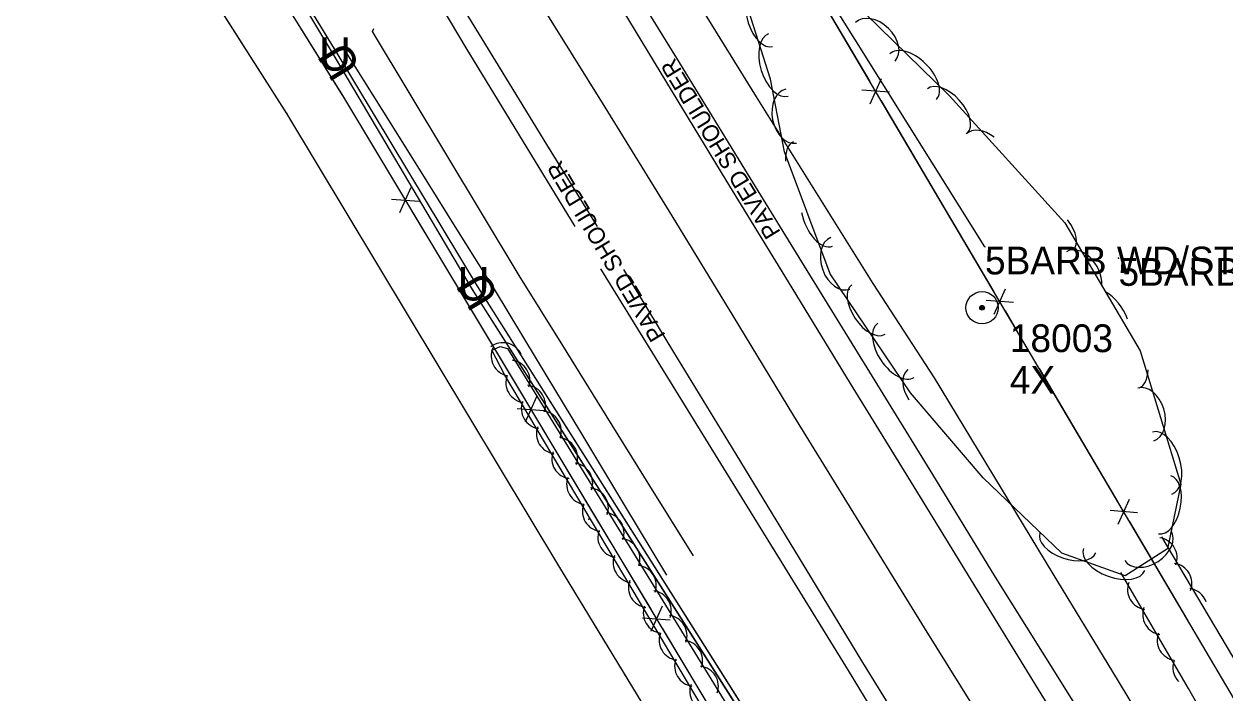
# Model space of a CAD drawing. Extents: x 954793 to 988390, y 1867850 to 1924428.
# Drawn here: x 956545.9 to 956762.1, y 1921589 to 1921709.6 of the extents above; entities that cross this region are included whole.
import ezdxf

# ---------------------------------------------------------------- set-up
doc = ezdxf.new("R2010")
doc.units = 0
for name, color, linetype in [('Default', 7, 'Continuous'), ('S_DITCHLINE', 7, 'Continuous'), ('S_EDGE_PAVEMENT', 7, 'Continuous'), ('S_FENCE', 7, 'Continuous'), ('S_FENCE_ANNOT', 7, 'Continuous'), ('S_FIBER_OPTIC_CABLE', 7, 'Continuous'), ('S_IRON_PIN', 7, 'Continuous'), ('S_IRON_PIN_ANNOT', 7, 'Continuous'), ('S_MSC_PT_SYM', 7, 'Continuous'), ('S_PAVEMENT_CROWN', 7, 'Continuous'), ('S_SHOULDER', 7, 'Continuous'), ('S_SHOULDER_ANNOT', 7, 'Continuous'), ('S_SURVEY_TEXT_ANNOT', 7, 'Continuous'), ('S_TREE', 7, 'Continuous'), ('S_UNDERGROUND_CABLE', 7, 'Continuous'), ('S_UTL_PT_SYM', 7, 'Continuous'), ('S_WATER_UTILITIES', 7, 'Continuous')]:
    doc.layers.add(name, color=color, linetype=linetype)

msp = doc.modelspace()

# ---------------------------------------------------------------- linework, layer by layer
at = {"layer": 'S_DITCHLINE'}
for points in [[(956824.89, 1921462.14), (956814.85, 1921479.11), (956804.81, 1921496.09), (956793.69, 1921511.35), (956782.58, 1921526.62), (956775.13, 1921538.75), (956767.68, 1921550.88), (956760.23, 1921563.02), (956752.78, 1921575.15), (956742.06, 1921592.81), (956731.35, 1921610.47), (956720.63, 1921628.14), (956709.92, 1921645.8), (956698.89, 1921662.81), (956688.39, 1921679.64), (956677.88, 1921696.47), (956667.38, 1921713.3), (956656.88, 1921730.13), (956648.42, 1921743.7), (956639.96, 1921757.28), (956631.5, 1921770.85), (956623.04, 1921784.42), (956609.86, 1921803.53), (956596.69, 1921822.65)], [(956666.49, 1921613.74), (956658.64, 1921626.37), (956650.79, 1921639), (956642.94, 1921651.64), (956635.09, 1921664.27), (956628.48, 1921675.25), (956621.86, 1921686.24), (956615.25, 1921697.22), (956608.64, 1921708.2), (956608.9, 1921708.77)], [(956661.73, 1921610.24), (956653.96, 1921623.13), (956646.18, 1921636.02), (956638.4, 1921648.91), (956630.62, 1921661.8), (956623.88, 1921672.6), (956617.13, 1921683.39), (956610.38, 1921694.18), (956603.64, 1921704.97), (956603.74, 1921706.32)]]:
    msp.add_lwpolyline(points, dxfattribs=at)
at = {"layer": 'S_EDGE_PAVEMENT'}
for points in [[(956649.18, 1921673.06), (956640.1, 1921687.86), (956628.43, 1921706.88), (956618.49, 1921723.02), (956608.54, 1921739.15), (956597.94, 1921756.6), (956587.33, 1921774.05), (956576.92, 1921791.07), (956566.52, 1921808.08), (956556.07, 1921825.1)], [(956806.92, 1921461.97), (956795.63, 1921480.33), (956784.35, 1921498.7), (956773.57, 1921516.24), (956762.78, 1921533.78), (956751.25, 1921552.76), (956739.71, 1921571.73), (956728.69, 1921589.63), (956717.67, 1921607.53), (956706.25, 1921626.17), (956694.82, 1921644.8), (956683.61, 1921663.12), (956672.4, 1921681.44), (956660.71, 1921700.73), (956649.01, 1921720.01), (956638.95, 1921736.25), (956628.89, 1921752.49), (956618.49, 1921769.52), (956608.09, 1921786.54), (956597.94, 1921803.09), (956587.8, 1921819.64)], [(956806.56, 1921416.15), (956797.22, 1921431.37), (956785.86, 1921449.88), (956774.97, 1921467.64), (956764.09, 1921485.4), (956753, 1921503.44), (956741.91, 1921521.48), (956730.45, 1921540.22), (956718.99, 1921558.95), (956708.02, 1921576.73), (956697.05, 1921594.51), (956685.63, 1921613.29), (956674.21, 1921632.06), (956662.99, 1921650.45), (956653.93, 1921665.3)]]:
    msp.add_lwpolyline(points, dxfattribs=at)
at = {"layer": 'S_FENCE'}
for p, q in [((956701.85, 1921697.26), (956696.86, 1921697.65)), ((956698.32, 1921695.18), (956700.39, 1921699.73)), ((956615.58, 1921680.11), (956613.54, 1921675.54)), ((956612.07, 1921678), (956617.06, 1921677.65)), ((956720.67, 1921657.29), (956722.74, 1921661.85)), ((956724.2, 1921659.38), (956719.22, 1921659.76)), ((956638.21, 1921642.39), (956636.17, 1921637.83)), ((956634.7, 1921640.28), (956639.68, 1921639.93)), ((956743.02, 1921619.41), (956745.1, 1921623.96)), ((956746.55, 1921621.49), (956741.57, 1921621.88)), ((956660.84, 1921604.68), (956658.8, 1921600.11)), ((956657.32, 1921602.57), (956662.31, 1921602.22))]:
    msp.add_line(p, q, dxfattribs=at)
for points in [[(956777.59, 1921564.86), (956595.29, 1921873.83)], [(956719.03, 1921669.44), (956686.03, 1921722.14), (956640.01, 1921797.22), (956595.34, 1921872.96)], [(956719.03, 1921669.44), (956686.03, 1921722.14), (956640.01, 1921797.22), (956595.34, 1921872.96)], [(956511.66, 1921768.02), (956557.89, 1921769.49), (956603.25, 1921696.66)], [(956698.34, 1921699.18), (956688.18, 1921716.39)], [(956592.63, 1921713.71), (956603.21, 1921696.73)], [(956603.21, 1921696.73), (956603.25, 1921696.66)], [(956603.25, 1921696.68), (956613.53, 1921679.54)], [(956603.25, 1921696.68), (956675.05, 1921577.01)], [(956710.53, 1921678.51), (956700.37, 1921695.73)], [(956720.69, 1921661.29), (956710.53, 1921678.51)], [(956615.59, 1921676.11), (956625.88, 1921658.97)], [(956625.88, 1921658.97), (956636.16, 1921641.82)], [(956724.98, 1921654.03), (956722.72, 1921657.85)], [(956732.88, 1921640.63), (956728.85, 1921647.47)], [(956743.04, 1921623.41), (956732.88, 1921640.63)], [(956638.22, 1921638.39), (956648.5, 1921621.25)], [(956648.5, 1921621.25), (956658.79, 1921604.11)], [(956755.24, 1921602.75), (956745.08, 1921619.97)], [(956755.66, 1921602.03), (956755.24, 1921602.75)], [(956660.85, 1921600.68), (956671.13, 1921583.53)]]:
    msp.add_lwpolyline(points, dxfattribs=at)
at = {"layer": 'S_FIBER_OPTIC_CABLE'}
for p, q in [((956602, 1921703.44), (956577.6, 1921744.02)), ((956626.68, 1921661.71), (956602, 1921703.44)), ((956676.45, 1921583.32), (956626.68, 1921661.71))]:
    msp.add_line(p, q, dxfattribs=at)
msp.add_lwpolyline([(957185.42, 1920752.66), (957145.58, 1920817.03), (957095.68, 1920899.54), (957079.44, 1920925.42), (957058.34, 1920960.5), (957021.49, 1921033.16), (956975.1, 1921107.7), (956938.68, 1921162.57), (956917.77, 1921198.53), (956888.1, 1921247.53), (956870.49, 1921265.97), (956835.15, 1921320.82), (956793.21, 1921389.77), (956757.34, 1921449.27), (956720.12, 1921507.94), (956676.45, 1921583.32), (956626.68, 1921661.71), (956602, 1921703.44), (956577.6, 1921744.02), (956565.93, 1921763.91)], dxfattribs=at)
msp.add_lwpolyline([(957185.42, 1920752.66), (957145.58, 1920817.03), (957095.68, 1920899.54), (957079.44, 1920925.42), (957058.34, 1920960.5), (957021.49, 1921033.16), (956975.1, 1921107.7), (956938.68, 1921162.57), (956917.77, 1921198.53), (956888.1, 1921247.53), (956870.49, 1921265.97), (956835.15, 1921320.82), (956793.21, 1921389.77), (956757.34, 1921449.27), (956720.12, 1921507.94), (956676.45, 1921583.32), (956626.68, 1921661.71), (956602, 1921703.44), (956577.6, 1921744.02), (956565.93, 1921763.91)], dxfattribs=at)
at = {"layer": 'S_IRON_PIN'}
for radius in [2.91, 0.411, 0.262, 0.212, 0.145, 0.0822, 0.0581]:
    msp.add_circle((956718.51, 1921658.44), radius, dxfattribs=at)
at = {"layer": 'S_MSC_PT_SYM'}
for points in [[(956719.03, 1921669.44), (956719.03, 1921669.49), (956719.03, 1921669.44), (956718.98, 1921669.44), (956719.03, 1921669.44), (956719.03, 1921669.39), (956719.03, 1921669.44), (956719.08, 1921669.44)], [(956743.09, 1921667.39), (956743.09, 1921667.44), (956743.09, 1921667.39), (956743.04, 1921667.39), (956743.09, 1921667.39), (956743.09, 1921667.34), (956743.09, 1921667.39), (956743.14, 1921667.39)]]:
    msp.add_lwpolyline(points, dxfattribs=at)
for points in [[(956719.03, 1921669.44), (956718.99, 1921669.42), (956719.03, 1921669.44), (956719.06, 1921669.4), (956719.03, 1921669.44), (956719.07, 1921669.47), (956719.03, 1921669.44), (956719, 1921669.49)], [(956719.03, 1921669.44), (956718.99, 1921669.42), (956719.03, 1921669.44), (956719.06, 1921669.4), (956719.03, 1921669.44), (956719.07, 1921669.47), (956719.03, 1921669.44), (956719, 1921669.49)], [(956743.09, 1921667.39), (956743.09, 1921667.44), (956743.09, 1921667.39), (956743.04, 1921667.39), (956743.09, 1921667.39), (956743.09, 1921667.34), (956743.09, 1921667.39), (956743.14, 1921667.39)], [(956743.09, 1921667.39), (956743.09, 1921667.44), (956743.09, 1921667.39), (956743.04, 1921667.39), (956743.09, 1921667.39), (956743.09, 1921667.34), (956743.09, 1921667.39), (956743.14, 1921667.39)]]:
    msp.add_lwpolyline(points, close=True, dxfattribs=at)
at = {"layer": 'S_PAVEMENT_CROWN'}
msp.add_lwpolyline([(956796.46, 1921456.36), (956785.48, 1921474.33), (956774.49, 1921492.31), (956763.61, 1921509.94), (956752.72, 1921527.58), (956741.23, 1921546.83), (956729.74, 1921566.09), (956718.92, 1921583.43), (956708.11, 1921600.77), (956696.36, 1921619.85), (956684.61, 1921638.93), (956673.65, 1921656.98), (956662.69, 1921675.02), (956650.58, 1921694.56), (956638.47, 1921714.09), (956628.7, 1921730.23), (956618.92, 1921746.38), (956608.46, 1921763.46), (956598.01, 1921780.55), (956587.91, 1921797.07), (956577.81, 1921813.6), (956567.05, 1921831.08)], dxfattribs=at)
at = {"layer": 'S_SHOULDER'}
for points in [[(956645.17, 1921673.06), (956637.18, 1921686.19), (956625.54, 1921705.3), (956615.77, 1921721.76), (956606, 1921738.22), (956595.42, 1921755.38), (956584.84, 1921772.53), (956574.16, 1921789.65), (956563.49, 1921806.76), (956553.05, 1921823.6)], [(956809.99, 1921463.91), (956798.94, 1921482.21), (956787.9, 1921500.51), (956776.98, 1921518.43), (956766.06, 1921536.34), (956754.76, 1921555.09), (956743.46, 1921573.83), (956732.21, 1921591.86), (956720.95, 1921609.88), (956709.61, 1921628.37), (956698.27, 1921646.85), (956687.02, 1921665.14), (956675.77, 1921683.43), (956663.96, 1921702.65), (956652.15, 1921721.86), (956642.18, 1921738.2), (956632.2, 1921754.54), (956629.59, 1921758.82)], [(956806.37, 1921409.34), (956805.35, 1921411.02), (956794.07, 1921429.55), (956782.8, 1921448.09), (956771.9, 1921465.69), (956761.01, 1921483.29), (956749.93, 1921501.48), (956738.85, 1921519.67), (956727.53, 1921538.51), (956716.2, 1921557.34), (956705.32, 1921575.2), (956694.44, 1921593.06), (956682.95, 1921611.7), (956671.46, 1921630.35), (956660.14, 1921648.71), (956649.82, 1921665.44)]]:
    msp.add_lwpolyline(points, dxfattribs=at)
at = {"layer": 'S_TREE'}
for points in [[(956697.46, 1921711.45), (956712.59, 1921696.7), (956733.41, 1921673.73), (956747, 1921650.68), (956754.36, 1921626.62), (956751.93, 1921615.01), (956744.31, 1921610.13), (956732.88, 1921614.22), (956718.69, 1921627.77), (956705.59, 1921643.08), (956691.13, 1921664.57), (956682.92, 1921686.54), (956680.37, 1921699.65), (956675.6, 1921714.78)], [(956743.26, 1921460.43), (956673.87, 1921576.74), (956632.49, 1921646.27), (956630.16, 1921650.77), (956631.66, 1921651.44), (956632.96, 1921651.12), (956721.48, 1921507.34), (956736.54, 1921497.13), (956740.73, 1921492.57), (956734.22, 1921488.29), (956757.48, 1921450.2)], [(956750.86, 1921617.17), (956805.3, 1921525.46)], [(956792.8, 1921524.23), (956755.69, 1921589.85), (956743.51, 1921610.73)]]:
    msp.add_lwpolyline(points, dxfattribs=at)
for centre, start, end in [((956632.15, 1921648.5), 25.2636, 126.8606), ((956633.68, 1921649.77), 156.6532, 258.2501), ((956633.38, 1921645.36), 340.8186, 82.4155), ((956636.33, 1921644.96), 159.9579, 261.5548), ((956636.19, 1921640.86), 340.8186, 82.4155), ((956639.11, 1921640.28), 159.9579, 261.5548), ((956639.04, 1921636.23), 340.8186, 82.4155), ((956641.85, 1921635.74), 159.9579, 261.5548), ((956641.98, 1921631.4), 340.8186, 82.4155), ((956644.62, 1921631.24), 159.9579, 261.5548), ((956644.71, 1921626.82), 340.8186, 82.4155), ((956647.28, 1921626.62), 159.9579, 261.5548), ((956647.54, 1921622.36), 340.8186, 82.4155), ((956650.14, 1921621.75), 159.9579, 261.5548), ((956650.35, 1921617.86), 340.8186, 82.4155), ((956652.92, 1921617.07), 159.9579, 261.5548), ((956653.2, 1921613.22), 340.8186, 82.4155), ((956750.02, 1921613.38), 339.8947, 81.4916), ((956655.67, 1921612.53), 159.9579, 261.5548), ((956656.14, 1921608.4), 340.8186, 82.4155), ((956752.68, 1921608.76), 339.8947, 81.4916), ((956658.43, 1921608.03), 159.9579, 261.5548), ((956658.87, 1921603.82), 340.8186, 82.4155), ((956748.37, 1921607.68), 159.4575, 261.0544), ((956755.44, 1921604.25), 18.8048, 81.4916), ((956661.1, 1921603.41), 159.9579, 261.5548), ((956661.7, 1921599.36), 340.8186, 82.4155), ((956751.1, 1921603.15), 159.4575, 261.0544), ((956663.96, 1921598.54), 159.9579, 261.5548), ((956664.51, 1921594.86), 340.8186, 82.4155), ((956753.72, 1921598.51), 159.4575, 261.0544), ((956666.74, 1921593.86), 159.9579, 261.5548), ((956667.36, 1921590.22), 340.8186, 82.4155), ((956756.54, 1921593.61), 159.4575, 224.2369), ((956669.48, 1921589.32), 159.9579, 261.5548)]:
    msp.add_arc(centre, 3.64, start, end, dxfattribs=at)
for centre, major_axis, ratio, start_param, end_param in [((956679.13, 1921710.63), (1.61, -5.1), 0.540699, 3.141593, 6.283185), ((956699.28, 1921706.35), (-3.55, 3.46), 0.685311, 3.141593, 6.283185), ((956681.8, 1921702.18), (1.76, -5.6), 0.55008, 3.141593, 6.283185), ((956706.09, 1921700.08), (-4.2, 4.1), 0.55008, 3.141593, 6.283185), ((956684.1, 1921692.96), (0.95, -4.86), 0.685311, 3.141593, 6.283185), ((956712.27, 1921693.9), (-3.59, 3.96), 0.540699, 3.141593, 6.283185), ((956718.99, 1921686.09), (-3.33, 3.67), 0.685311, 4.941051, 6.283185), ((956686.39, 1921683.32), (1.87, -5.01), 0.540699, 3.141593, 4.214656), ((956689.49, 1921675.02), (2.05, -5.5), 0.55008, 4.410486, 6.283185), ((956731.35, 1921672.83), (-3.59, 3.96), 0.540699, 3.141593, 4.586633), ((956692.97, 1921666.43), (1.73, -4.64), 0.685311, 3.141593, 6.283185), ((956736.23, 1921664.26), (-2.52, 4.27), 0.685311, 3.958363, 6.283185), ((956698.03, 1921658.12), (2.99, -4.44), 0.540699, 3.141593, 6.283185), ((956741.15, 1921656.41), (-2.98, 5.06), 0.55008, 4.395827, 5.54156), ((956702.98, 1921650.76), (3.28, -4.87), 0.55008, 3.141593, 6.283185), ((956708.33, 1921643.55), (3.22, -3.77), 0.685311, 3.141593, 4.578396), ((956745.25, 1921649.14), (-1.56, 5.11), 0.540699, 3.141593, 4.169273), ((956748.01, 1921639.21), (-1.45, 4.74), 0.685311, 3.141593, 6.283185), ((956750.97, 1921630.43), (-1.72, 5.61), 0.55008, 3.141593, 6.283185), ((956751.41, 1921622.91), (1.09, 5.23), 0.540699, 3.141593, 6.283185), ((956733.96, 1921616.08), (5.03, -1.8), 0.540699, 3.141593, 6.283185), ((956748.39, 1921615.57), (4.17, 2.67), 0.685311, 3.141593, 6.283185), ((956742.31, 1921613.1), (5.53, -1.98), 0.55008, 3.141593, 6.283185)]:
    msp.add_ellipse(centre, major_axis=major_axis, ratio=ratio, start_param=start_param, end_param=end_param, dxfattribs=at)
at = {"layer": 'S_UNDERGROUND_CABLE'}
for p, q in [((956602.65, 1921703.7), (956578.03, 1921744.05)), ((956627.6, 1921662.3), (956602.65, 1921703.7)), ((956677.23, 1921583.76), (956627.6, 1921662.3))]:
    msp.add_line(p, q, dxfattribs=at)
msp.add_lwpolyline([(957186.11, 1920753.16), (957145.96, 1920818.19), (957095.99, 1920899.93), (957080.09, 1920926.2), (957059.33, 1920960.93), (957022.08, 1921033.39), (956975.83, 1921107.98), (956939.55, 1921163.09), (956918.31, 1921199.2), (956888.88, 1921247.87), (956871.17, 1921266.78), (956835.65, 1921321.74), (956793.83, 1921390.47), (956758.29, 1921449.86), (956720.72, 1921508.52), (956677.23, 1921583.76), (956627.6, 1921662.3), (956602.65, 1921703.7), (956578.03, 1921744.05), (956566.86, 1921764.24), (956550.99, 1921787.02), (956522.91, 1921839.53)], dxfattribs=at)
msp.add_lwpolyline([(957186.11, 1920753.16), (957145.96, 1920818.19), (957095.99, 1920899.93), (957080.09, 1920926.2), (957059.33, 1920960.93), (957022.08, 1921033.39), (956975.83, 1921107.98), (956939.55, 1921163.09), (956918.31, 1921199.2), (956888.88, 1921247.87), (956871.17, 1921266.78), (956835.65, 1921321.74), (956793.83, 1921390.47), (956758.29, 1921449.86), (956720.72, 1921508.52), (956677.23, 1921583.76), (956627.6, 1921662.3), (956602.65, 1921703.7), (956578.03, 1921744.05), (956566.86, 1921764.24), (956550.99, 1921787.02), (956522.91, 1921839.53)], dxfattribs=at)
at = {"layer": 'S_UTL_PT_SYM'}
for points in [[(956602, 1921703.44), (956602, 1921703.49), (956602, 1921703.44), (956601.95, 1921703.44), (956602, 1921703.44), (956602, 1921703.39), (956602, 1921703.44), (956602.05, 1921703.44)], [(956593.23, 1921693.43), (956593.23, 1921693.48), (956593.23, 1921693.43), (956593.18, 1921693.43), (956593.23, 1921693.43), (956593.23, 1921693.38), (956593.23, 1921693.43), (956593.28, 1921693.43)], [(956626.68, 1921661.71), (956626.68, 1921661.76), (956626.68, 1921661.71), (956626.63, 1921661.71), (956626.68, 1921661.71), (956626.68, 1921661.66), (956626.68, 1921661.71), (956626.73, 1921661.71)], [(956647.64, 1921620.35), (956647.64, 1921620.4), (956647.64, 1921620.35), (956647.59, 1921620.35), (956647.64, 1921620.35), (956647.64, 1921620.3), (956647.64, 1921620.35), (956647.69, 1921620.35)], [(956642.42, 1921611.66), (956642.42, 1921611.71), (956642.42, 1921611.66), (956642.37, 1921611.66), (956642.42, 1921611.66), (956642.42, 1921611.61), (956642.42, 1921611.66), (956642.47, 1921611.66)]]:
    msp.add_lwpolyline(points, dxfattribs=at)
for points in [[(956602, 1921703.44), (956601.96, 1921703.41), (956602, 1921703.44), (956602.03, 1921703.4), (956602, 1921703.44), (956602.04, 1921703.47), (956602, 1921703.44), (956601.98, 1921703.48)], [(956602, 1921703.44), (956601.96, 1921703.41), (956602, 1921703.44), (956602.03, 1921703.4), (956602, 1921703.44), (956602.04, 1921703.47), (956602, 1921703.44), (956601.98, 1921703.48)], [(956593.23, 1921693.43), (956593.19, 1921693.4), (956593.23, 1921693.43), (956593.26, 1921693.39), (956593.23, 1921693.43), (956593.27, 1921693.46), (956593.23, 1921693.43), (956593.21, 1921693.47)], [(956593.23, 1921693.43), (956593.19, 1921693.4), (956593.23, 1921693.43), (956593.26, 1921693.39), (956593.23, 1921693.43), (956593.27, 1921693.46), (956593.23, 1921693.43), (956593.21, 1921693.47)], [(956626.68, 1921661.71), (956626.63, 1921661.69), (956626.68, 1921661.71), (956626.7, 1921661.67), (956626.68, 1921661.71), (956626.72, 1921661.74), (956626.68, 1921661.71), (956626.65, 1921661.76)], [(956626.68, 1921661.71), (956626.63, 1921661.69), (956626.68, 1921661.71), (956626.7, 1921661.67), (956626.68, 1921661.71), (956626.72, 1921661.74), (956626.68, 1921661.71), (956626.65, 1921661.76)], [(956647.64, 1921620.35), (956647.64, 1921620.4), (956647.64, 1921620.35), (956647.59, 1921620.35), (956647.64, 1921620.35), (956647.64, 1921620.3), (956647.64, 1921620.35), (956647.69, 1921620.35)], [(956647.64, 1921620.35), (956647.64, 1921620.4), (956647.64, 1921620.35), (956647.59, 1921620.35), (956647.64, 1921620.35), (956647.64, 1921620.3), (956647.64, 1921620.35), (956647.69, 1921620.35)], [(956642.42, 1921611.66), (956642.37, 1921611.64), (956642.42, 1921611.66), (956642.44, 1921611.62), (956642.42, 1921611.66), (956642.46, 1921611.69), (956642.42, 1921611.66), (956642.39, 1921611.71)], [(956642.42, 1921611.66), (956642.37, 1921611.64), (956642.42, 1921611.66), (956642.44, 1921611.62), (956642.42, 1921611.66), (956642.46, 1921611.69), (956642.42, 1921611.66), (956642.39, 1921611.71)]]:
    msp.add_lwpolyline(points, close=True, dxfattribs=at)
at = {"layer": 'S_WATER_UTILITIES'}
for p, q in [((956593.23, 1921693.43), (956559.35, 1921746.64)), ((956642.42, 1921611.66), (956593.23, 1921693.43)), ((956664.99, 1921574.52), (956642.42, 1921611.66))]:
    msp.add_line(p, q, dxfattribs=at)
msp.add_lwpolyline([(957152.14, 1920779.34), (957118.83, 1920831.55), (957085.79, 1920885.1), (957054.52, 1920938.18), (957028.75, 1920979.22), (957006.56, 1921017.54), (956963.81, 1921088.5), (956921.49, 1921150.77), (956860.54, 1921248), (956823.27, 1921311.11), (956788.41, 1921370.78), (956758.62, 1921419.53), (956712.72, 1921496.52), (956664.99, 1921574.52), (956642.42, 1921611.66), (956593.23, 1921693.43), (956559.35, 1921746.64), (956513.09, 1921824.81)], dxfattribs=at)
msp.add_lwpolyline([(957152.14, 1920779.34), (957118.83, 1920831.55), (957085.79, 1920885.1), (957054.52, 1920938.18), (957028.75, 1920979.22), (957006.56, 1921017.54), (956963.81, 1921088.5), (956921.49, 1921150.77), (956860.54, 1921248), (956823.27, 1921311.11), (956788.41, 1921370.78), (956758.62, 1921419.53), (956712.72, 1921496.52), (956664.99, 1921574.52), (956642.42, 1921611.66), (956593.23, 1921693.43), (956559.35, 1921746.64), (956513.09, 1921824.81)], dxfattribs=at)

# ---------------------------------------------------------------- texts
at = {"layer": 'Default'}
for rotation, p in [(360, (956599.02, 1921701.15)), (121.3837, (956606.71, 1921701.92)), (360, (956623.97, 1921659.75)), (121.076, (956631.66, 1921660.5))]:
    msp.add_text('U', height=6, rotation=rotation, dxfattribs=at).set_placement(p)
at = {"layer": 'S_FENCE_ANNOT'}
msp.add_text('5BARB WD/STEEL POST CN:GOOD', height=5, dxfattribs=at).set_placement((956719.03, 1921664.44))
at = {"layer": 'S_IRON_PIN_ANNOT'}
for s, p in [('18003', (956723.51, 1921650.44)), ('4X', (956723.51, 1921642.94))]:
    msp.add_text(s, height=5, dxfattribs=at).set_placement(p)
at = {"layer": 'S_SHOULDER_ANNOT'}
for rotation, p in [(121.3975, (956682.28, 1921672.03)), (120.9039, (956661.54, 1921653.47))]:
    msp.add_text('PAVED SHOULDER', height=3.0002, rotation=rotation, dxfattribs=at).set_placement(p)
at = {"layer": 'S_SURVEY_TEXT_ANNOT'}
msp.add_text('5BARB WD/STEEL POST CN:GOOD', height=5, dxfattribs=at).set_placement((956743.09, 1921662.39))

doc.saveas('drawing.dxf')
